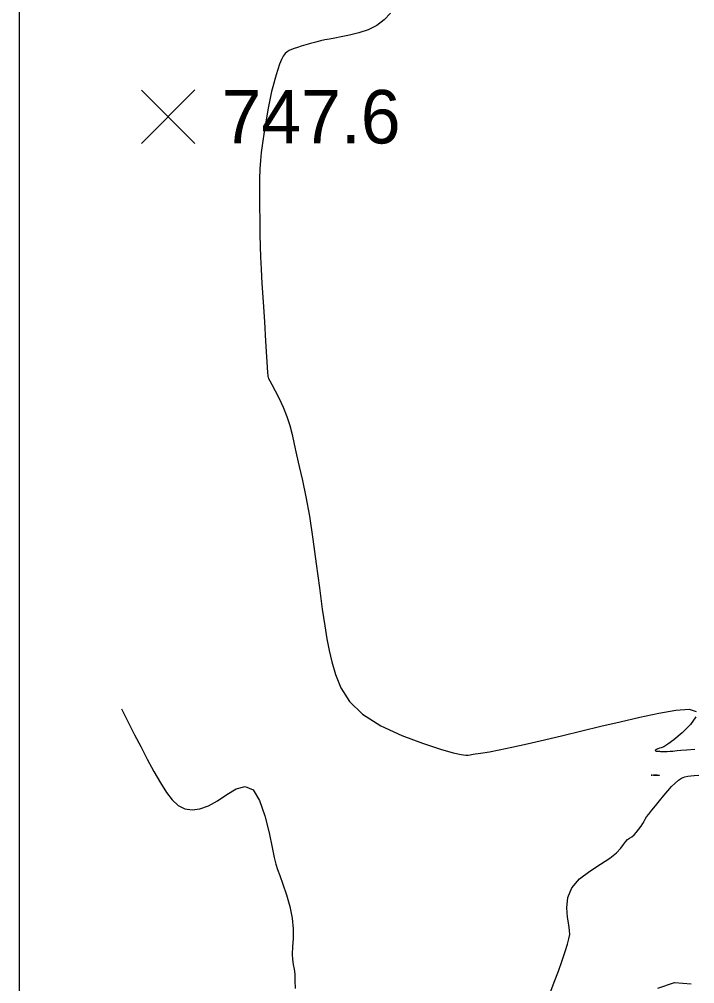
# Model space of a CAD drawing. Extents: x 2566142 to 2571431, y 418755 to 421584.
# Drawn here: x 2566164.4 to 2566353.8, y 420595.1 to 420865.6 of the extents above; entities that cross this region are included whole.
import ezdxf

# ---------------------------------------------------------------- set-up
doc = ezdxf.new("R2010")
doc.units = 0
for name, color, linetype in [('Contour_ADS_Minor', 7, 'Continuous'), ('Contour_ADS_Spot_Elevation', 7, 'Continuous'), ('Contour_ADS_State_Plane_Border', 7, 'Continuous')]:
    doc.layers.add(name, color=color, linetype=linetype)

# ---------------------------------------------------------------- blocks, each defined once
blk = doc.blocks.new('S750')
at = {"layer": 'Contour_ADS_Spot_Elevation'}
for p, q in [((-0.5, 0.498), (0.5, -0.498)), ((-0.498, -0.5), (0.498, 0.5))]:
    blk.add_line(p, q, dxfattribs=at)

msp = doc.modelspace()

# ---------------------------------------------------------------- linework, layer by layer
at = {"layer": 'Contour_ADS_Minor'}
for points in [[(2566268.53, 420867.31), (2566266.75, 420865.39), (2566264.7, 420863.84), (2566262.27, 420862.64), (2566259.63, 420861.73), (2566257.03, 420861.07), (2566254.72, 420860.6), (2566252.89, 420860.27), (2566251.42, 420860.01), (2566250.15, 420859.78), (2566248.9, 420859.52), (2566247.55, 420859.17), (2566246.13, 420858.78), (2566244.75, 420858.37), (2566243.49, 420857.99), (2566242.43, 420857.68), (2566241.55, 420857.4), (2566240.8, 420857.13), (2566240.15, 420856.83), (2566239.55, 420856.46), (2566238.99, 420855.97), (2566238.46, 420855.26), (2566237.94, 420854.27), (2566237.43, 420852.96), (2566236.94, 420851.47), (2566236.5, 420849.98), (2566236.11, 420848.67), (2566235.79, 420847.63), (2566235.5, 420846.63), (2566235.18, 420845.33), (2566234.78, 420843.41), (2566234.26, 420840.67), (2566233.68, 420837.38), (2566233.11, 420833.97), (2566232.61, 420830.83), (2566232.26, 420828.25), (2566232.03, 420825.97), (2566231.89, 420823.6), (2566231.83, 420820.76), (2566231.81, 420817.2), (2566231.83, 420813.17), (2566231.86, 420809.05), (2566231.92, 420805.22), (2566231.99, 420801.94), (2566232.1, 420798.87), (2566232.25, 420795.52), (2566232.49, 420791.43), (2566232.8, 420786.31), (2566233.16, 420780.7), (2566233.51, 420775.32), (2566233.8, 420770.91), (2566233.98, 420768), (2566234.08, 420766.38), (2566234.13, 420765.63), (2566234.16, 420765.35), (2566234.2, 420765.16), (2566234.34, 420764.85), (2566234.66, 420764.22), (2566235.25, 420763.12), (2566236.16, 420761.41), (2566237.28, 420759.23), (2566238.43, 420756.75), (2566239.48, 420754.18), (2566240.3, 420751.64), (2566240.95, 420749.08), (2566241.54, 420746.38), (2566242.18, 420743.44), (2566242.95, 420740.12), (2566243.83, 420736.26), (2566244.78, 420731.68), (2566245.77, 420726.19), (2566246.76, 420719.75)], [(2566246.76, 420719.75), (2566247.72, 420712.84), (2566248.61, 420706.11), (2566249.4, 420700.18), (2566250.07, 420695.5), (2566250.69, 420691.79), (2566251.34, 420688.57), (2566252.09, 420685.37), (2566253.07, 420681.83), (2566254.6, 420678.05), (2566257.02, 420674.25), (2566260.69, 420670.66), (2566265.78, 420667.45), (2566271.67, 420664.73), (2566277.52, 420662.53), (2566282.53, 420660.91), (2566286.07, 420659.9), (2566288.31, 420659.37), (2566289.61, 420659.18), (2566290.35, 420659.19), (2566290.86, 420659.26), (2566291.28, 420659.36), (2566291.73, 420659.48), (2566292.31, 420659.59), (2566293.16, 420659.71), (2566294.43, 420659.88), (2566296.31, 420660.18), (2566298.98, 420660.68), (2566302.55, 420661.42), (2566306.87, 420662.38), (2566311.72, 420663.5), (2566316.88, 420664.72), (2566322.17, 420666), (2566327.54, 420667.29), (2566332.96, 420668.58), (2566338.41, 420669.83), (2566343.77, 420670.98), (2566348.58, 420671.81), (2566352.26, 420672.06), (2566354.25, 420671.48)], [(2566193.13, 420672.2), (2566193.91, 420670.54), (2566195.24, 420667.88), (2566196.76, 420664.93), (2566198.47, 420661.61), (2566200.31, 420658.09), (2566202.18, 420654.63), (2566203.99, 420651.45), (2566205.69, 420648.77), (2566207.33, 420646.65), (2566209.01, 420645.1), (2566210.84, 420644.17), (2566212.87, 420643.85), (2566215.1, 420644.14), (2566217.5, 420644.99), (2566220.03, 420646.38), (2566222.67, 420648.15), (2566225.28, 420649.72), (2566227.76, 420650.39), (2566229.98, 420649.45), (2566231.83, 420646.48), (2566233.33, 420642.16), (2566234.49, 420637.46), (2566235.34, 420633.35), (2566235.93, 420630.52), (2566236.37, 420628.66), (2566236.84, 420627.15), (2566237.46, 420625.42), (2566238.35, 420623.01), (2566239.35, 420620.04), (2566240.29, 420616.79), (2566240.96, 420613.53), (2566241.24, 420610.5), (2566241.22, 420607.78), (2566241.08, 420605.41), (2566240.99, 420603.43), (2566241.06, 420601.86), (2566241.25, 420600.52), (2566241.48, 420599.23), (2566241.66, 420597.79), (2566241.74, 420596.01), (2566241.77, 420593.78)], [(2566354.19, 420669.94), (2566352.63, 420667.78), (2566350.32, 420665.48), (2566348.01, 420663.52), (2566346.3, 420662.26), (2566345.18, 420661.58), (2566344.45, 420661.29), (2566343.93, 420661.15), (2566343.48, 420661), (2566343.1, 420660.82), (2566342.85, 420660.65), (2566342.75, 420660.5), (2566342.84, 420660.42), (2566343.06, 420660.37), (2566343.34, 420660.35), (2566343.59, 420660.34), (2566343.77, 420660.31), (2566343.95, 420660.28), (2566344.21, 420660.25), (2566344.64, 420660.23), (2566345.3, 420660.24), (2566346.11, 420660.27), (2566346.94, 420660.31), (2566347.68, 420660.36), (2566348.28, 420660.4), (2566348.95, 420660.47), (2566349.94, 420660.56), (2566351.54, 420660.69), (2566353.92, 420660.9)], [(2566331.9, 420631.79), (2566333.08, 420633.08), (2566333.84, 420634.13), (2566334.39, 420634.94), (2566334.95, 420635.51), (2566335.56, 420635.93), (2566336.19, 420636.34), (2566336.86, 420636.85), (2566337.54, 420637.57), (2566338.2, 420638.41), (2566338.79, 420639.27), (2566339.28, 420640.05), (2566339.64, 420640.68), (2566339.96, 420641.25), (2566340.36, 420641.87), (2566340.94, 420642.67), (2566341.79, 420643.75), (2566342.84, 420645.04), (2566344, 420646.44), (2566345.18, 420647.85), (2566346.3, 420649.18), (2566347.35, 420650.37), (2566348.35, 420651.39), (2566349.28, 420652.18), (2566350.18, 420652.74), (2566351.04, 420653.09), (2566351.88, 420653.29), (2566352.72, 420653.42), (2566353.65, 420653.52), (2566354.98, 420653.62)], [(2566313.18, 420592.28), (2566314.46, 420595.52), (2566315.62, 420598.66), (2566316.65, 420601.6), (2566317.5, 420604.18), (2566318.16, 420606.24), (2566318.58, 420607.72), (2566318.78, 420608.87), (2566318.76, 420610.06), (2566318.54, 420611.61), (2566318.16, 420613.79), (2566317.94, 420616.43), (2566318.23, 420619.26), (2566319.36, 420622.02), (2566321.55, 420624.5), (2566324.41, 420626.68), (2566327.42, 420628.6), (2566330.05, 420630.29), (2566331.9, 420631.79)], [(2566343.5, 420593.87), (2566348.2, 420595.43), (2566352.88, 420595.04)]]:
    msp.add_lwpolyline(points, dxfattribs=at)
msp.add_lwpolyline([(2566343.34, 420653.66), (2566343.69, 420653.63), (2566343.89, 420653.58), (2566343.97, 420653.54), (2566343.98, 420653.49), (2566343.97, 420653.47), (2566343.89, 420653.46), (2566343.69, 420653.46), (2566343.34, 420653.48), (2566342.82, 420653.51), (2566342.24, 420653.54), (2566341.78, 420653.58), (2566341.59, 420653.61), (2566341.78, 420653.64), (2566342.24, 420653.67), (2566342.82, 420653.67), (2566343.34, 420653.66)], close=True, dxfattribs=at)
at = {"layer": 'Contour_ADS_State_Plane_Border'}
msp.add_lwpolyline([(2566164.43, 418777.5), (2571407.81, 418777.5), (2571407.81, 421561.67), (2566164.43, 421561.67), (2566164.43, 418777.5)], close=True, dxfattribs=at)

# ---------------------------------------------------------------- block references
at = {"layer": 'Contour_ADS_Spot_Elevation', "xscale": 15, "yscale": 15}
msp.add_blockref('S750', (2566206.16, 420838.24), dxfattribs=at)

# ---------------------------------------------------------------- texts
at = {"layer": 'Contour_ADS_Spot_Elevation'}
msp.add_text('747.6', height=15, dxfattribs=at).set_placement((2566221.16, 420830.74))

doc.saveas('drawing.dxf')
